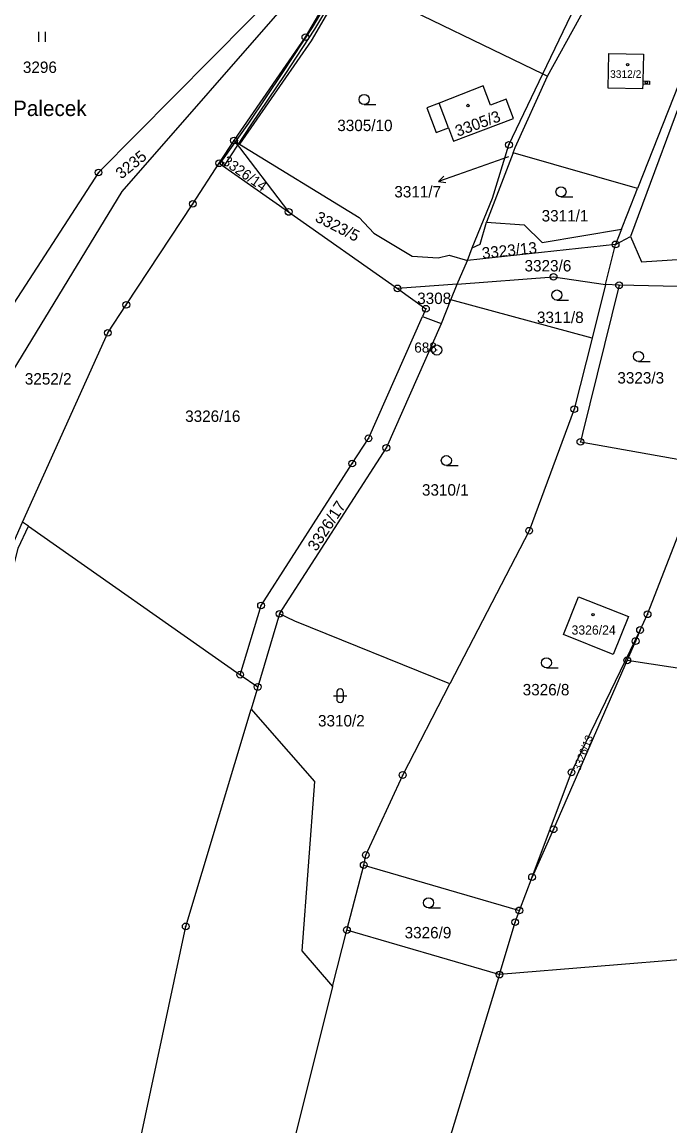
# Model space of a CAD drawing. Extents: x -644096 to -634268, y -1141430 to -1133463.
# Drawn here: x -642202.5 to -642106.1, y -1138233.1 to -1138068.7 of the extents above; entities that cross this region are included whole.
import ezdxf

# ---------------------------------------------------------------- set-up
doc = ezdxf.new("R2010")
doc.units = 0
for name, color, linetype in [('_CIVIL_CONSTRUCTION', 7, 'Continuous'), ('B_Hranice _3D', 7, 'Continuous'), ('M_Svah_Nasyp', 7, 'Continuous'), ('M_Svah_Zarez', 7, 'Continuous'), ('svrsek_osa_sjezdy', 7, 'Continuous'), ('svrsek_osa_VRT', 7, 'Continuous'), ('svrsek_popisy_VRT', 7, 'Continuous'), ('terminal_VRT', 7, 'Continuous')]:
    doc.layers.add(name, color=color, linetype=linetype)

msp = doc.modelspace()

# ---------------------------------------------------------------- linework, layer by layer
at = {"layer": '_CIVIL_CONSTRUCTION'}
for centre, radius in [((-642160.33, -1138070.97), 0.5), ((-642160.33, -1138070.97), 0.0303), ((-642170.95, -1138086.35), 0.5), ((-642170.95, -1138086.35), 0.0303), ((-642130.03, -1138087), 0.5), ((-642130.03, -1138087), 0.0303), ((-642173.15, -1138089.75), 0.5), ((-642173.15, -1138089.75), 0.0303), ((-642191.11, -1138091.13), 0.5), ((-642191.11, -1138091.13), 0.0303), ((-642177.08, -1138095.8), 0.5), ((-642177.08, -1138095.8), 0.0303), ((-642162.82, -1138097), 0.5), ((-642162.82, -1138097), 0.0303), ((-642114.16, -1138101.83), 0.5), ((-642114.16, -1138101.83), 0.0303), ((-642123.39, -1138106.67), 0.5), ((-642123.39, -1138106.67), 0.0303), ((-642113.65, -1138107.92), 0.5), ((-642146.63, -1138108.38), 0.5), ((-642146.63, -1138108.38), 0.0303), ((-642113.65, -1138107.92), 0.0303), ((-642186.98, -1138110.83), 0.5), ((-642186.98, -1138110.83), 0.0303), ((-642142.39, -1138111.41), 0.5), ((-642142.39, -1138111.41), 0.0303), ((-642189.74, -1138115), 0.5), ((-642189.74, -1138115), 0.0303), ((-642140.78, -1138117.56), 0.75), ((-642140.78, -1138117.56), 0.03), ((-642120.31, -1138126.36), 0.5), ((-642120.31, -1138126.36), 0.0303), ((-642150.93, -1138130.71), 0.5), ((-642150.93, -1138130.71), 0.0303), ((-642119.4, -1138131.23), 0.5), ((-642148.28, -1138132.12), 0.5), ((-642148.28, -1138132.12), 0.0303), ((-642119.4, -1138131.23), 0.0303), ((-642153.35, -1138134.46), 0.5), ((-642153.35, -1138134.46), 0.0303), ((-642127.02, -1138144.46), 0.5), ((-642127.02, -1138144.46), 0.0303), ((-642166.93, -1138155.59), 0.5), ((-642166.93, -1138155.59), 0.0303), ((-642164.18, -1138156.85), 0.5), ((-642164.18, -1138156.85), 0.0303), ((-642109.4, -1138156.91), 0.5), ((-642109.4, -1138156.91), 0.0303), ((-642110.52, -1138159.25), 0.5), ((-642111.18, -1138160.89), 0.5), ((-642110.52, -1138159.25), 0.0303), ((-642111.18, -1138160.89), 0.0303), ((-642112.43, -1138163.76), 0.5), ((-642112.43, -1138163.76), 0.0303), ((-642170.03, -1138165.9), 0.5), ((-642170.03, -1138165.9), 0.0303), ((-642167.43, -1138167.73), 0.5), ((-642167.43, -1138167.73), 0.0303), ((-642120.72, -1138180.44), 0.5), ((-642145.85, -1138180.84), 0.5), ((-642145.85, -1138180.84), 0.0303), ((-642120.72, -1138180.44), 0.0303), ((-642123.39, -1138188.92), 0.5), ((-642123.39, -1138188.92), 0.0303), ((-642151.34, -1138192.75), 0.5), ((-642151.34, -1138192.75), 0.0303), ((-642151.65, -1138194.24), 0.5), ((-642151.65, -1138194.24), 0.0303), ((-642126.6, -1138196.03), 0.5), ((-642126.6, -1138196.03), 0.0303), ((-642128.49, -1138201), 0.5), ((-642128.49, -1138201), 0.0303), ((-642178.14, -1138203.38), 0.5), ((-642129.12, -1138202.75), 0.5), ((-642129.12, -1138202.75), 0.0303), ((-642178.14, -1138203.38), 0.0303), ((-642154.15, -1138203.92), 0.5), ((-642154.15, -1138203.92), 0.0303), ((-642131.45, -1138210.56), 0.5), ((-642131.45, -1138210.56), 0.0303)]:
    msp.add_circle(centre, radius, dxfattribs=at)
at = {"layer": 'B_Hranice _3D'}
for points in [[(-642168.4, -1138084.04), (-642163.33, -1138076.54), (-642158.91, -1138069.78), (-642154.11, -1138061.74), (-642150.49, -1138055.27), (-642148.7, -1138052.22), (-642147.6, -1138049.52), (-642147.16, -1138048.43), (-642147.62, -1138048.25), (-642148.06, -1138049.34), (-642149.14, -1138052), (-642150.93, -1138055.03), (-642154.55, -1138061.48), (-642159.33, -1138069.52), (-642163.75, -1138076.26), (-642168.82, -1138083.76), (-642170.79, -1138086.56), (-642170.4, -1138087.07)], [(-642172.49, -1138090.22), (-642170.4, -1138087.07), (-642170.79, -1138086.56), (-642173.07, -1138089.8)]]:
    msp.add_lwpolyline(points, close=True, dxfattribs=at)
at = {"layer": 'M_Svah_Nasyp'}
for p, q in [((-642110.11, -1138077.49), (-642110.12, -1138077.99)), ((-642139.03, -1138084.45), (-642140.42, -1138080.81))]:
    msp.add_line(p, q, dxfattribs=at)
at = {"layer": 'M_Svah_Zarez'}
for centre in [(-642112.37, -1138075.08), (-642109.58, -1138077.76), (-642136.14, -1138081.15), (-642117.52, -1138156.95)]:
    msp.add_circle(centre, 0.175, dxfattribs=at)
at = {"layer": 'svrsek_osa_sjezdy'}
for p, q in [((-642200.01, -1138071.68), (-642200.01, -1138070.18)), ((-642199.01, -1138071.68), (-642199.01, -1138070.18)), ((-642151.59, -1138081), (-642149.84, -1138081)), ((-642122.29, -1138094.75), (-642120.54, -1138094.75)), ((-642122.9, -1138110.12), (-642121.15, -1138110.12)), ((-642110.77, -1138119.26), (-642109.02, -1138119.26)), ((-642139.35, -1138134.77), (-642137.6, -1138134.77)), ((-642124.46, -1138164.87), (-642122.71, -1138164.87)), ((-642155.67, -1138168.53), (-642155.67, -1138169.53)), ((-642154.67, -1138169.53), (-642154.67, -1138168.53)), ((-642156.17, -1138169.03), (-642154.17, -1138169.03)), ((-642141.99, -1138200.63), (-642140.24, -1138200.63))]:
    msp.add_line(p, q, dxfattribs=at)
for centre in [(-642151.59, -1138080.25), (-642122.29, -1138094), (-642122.9, -1138109.37), (-642110.77, -1138118.51), (-642139.35, -1138134.02), (-642124.46, -1138164.12), (-642141.99, -1138199.88)]:
    msp.add_circle(centre, 0.75, dxfattribs=at)
for centre, start, end in [((-642155.17, -1138168.53), 0, 180), ((-642155.17, -1138169.53), 180, 359.9879)]:
    msp.add_arc(centre, 0.5, start, end, dxfattribs=at)
at = {"layer": 'svrsek_popisy_VRT'}
for p, q in [((-642130.12, -1138088.8), (-642137.68, -1138091.47)), ((-642137.68, -1138091.47), (-642140.52, -1138092.45)), ((-642140.52, -1138092.45), (-642139.73, -1138091.65)), ((-642140.52, -1138092.45), (-642139.41, -1138092.59))]:
    msp.add_line(p, q, dxfattribs=at)
at = {"layer": 'terminal_VRT'}
for p, q in [((-642125, -1138076.45), (-642115.47, -1138056.49)), ((-642100.79, -1138070.51), (-642111.97, -1138100.67)), ((-642125, -1138076.45), (-642124.3, -1138076.79)), ((-642173.15, -1138089.75), (-642170.95, -1138086.35)), ((-642170.95, -1138086.35), (-642170.12, -1138086.91)), ((-642170.95, -1138086.35), (-642162.82, -1138097)), ((-642129.42, -1138088.19), (-642133.36, -1138098.53)), ((-642110.9, -1138093.53), (-642129.42, -1138088.19)), ((-642173.15, -1138089.75), (-642162.82, -1138097)), ((-642162.82, -1138097), (-642146.63, -1138108.38)), ((-642113.27, -1138099.58), (-642114.16, -1138101.83)), ((-642114.16, -1138101.83), (-642111.97, -1138100.67)), ((-642114.16, -1138101.83), (-642136.22, -1138104.23)), ((-642136.22, -1138104.23), (-642135.53, -1138102.32)), ((-642115.66, -1138107.82), (-642114.16, -1138101.83)), ((-642137.73, -1138107.73), (-642136.22, -1138104.23)), ((-642137.73, -1138107.73), (-642146.63, -1138108.38)), ((-642138.66, -1138110.07), (-642137.73, -1138107.73)), ((-642115.66, -1138107.82), (-642117.66, -1138115.79)), ((-642113.65, -1138107.92), (-642115.66, -1138107.82)), ((-642140.07, -1138113.62), (-642138.66, -1138110.07)), ((-642117.66, -1138115.79), (-642138.66, -1138110.07)), ((-642201.55, -1138143.81), (-642202.41, -1138143.2)), ((-642201.55, -1138143.81), (-642170.03, -1138165.9)), ((-642164.18, -1138156.85), (-642167.43, -1138167.73)), ((-642112.43, -1138163.76), (-642064.96, -1138170.95)), ((-642170.03, -1138165.9), (-642167.43, -1138167.73)), ((-642167.43, -1138167.73), (-642168.42, -1138171.02)), ((-642154.15, -1138203.92), (-642151.65, -1138194.24)), ((-642128.49, -1138201), (-642126.6, -1138196.03)), ((-642156.27, -1138212.33), (-642154.15, -1138203.92)), ((-642078.58, -1138206.21), (-642131.45, -1138210.56))]:
    msp.add_line(p, q, dxfattribs=at)
for points in [[(-642092.42, -1138043.68), (-642098.15, -1138061.18), (-642101.76, -1138070.38), (-642110.9, -1138093.53)], [(-642205.77, -1138123.78), (-642187.59, -1138093.97), (-642161.67, -1138064.22), (-642152.09, -1138055.93), (-642150.91, -1138054.91)], [(-642170.95, -1138086.35), (-642160.33, -1138070.97), (-642150.91, -1138054.91)], [(-642124.3, -1138076.79), (-642119.6, -1138068.23), (-642113.6, -1138057.4)], [(-642163.08, -1138062.8), (-642191.11, -1138091.13), (-642211.8, -1138122.97)], [(-642154.09, -1138062.31), (-642159.49, -1138071.51), (-642170.12, -1138086.91)], [(-642154.09, -1138062.31), (-642150.45, -1138064.08), (-642125, -1138076.45)], [(-642115.19, -1138073.41), (-642110.03, -1138073.52), (-642110.11, -1138077.49), (-642109.1, -1138077.51), (-642109.11, -1138078.01), (-642110.12, -1138077.99), (-642110.14, -1138078.68), (-642115.26, -1138078.55), (-642115.19, -1138073.41)], [(-642135.53, -1138102.32), (-642132.5, -1138094.97), (-642130.03, -1138087), (-642125, -1138076.45)], [(-642132.76, -1138081.1), (-642133.88, -1138078.21), (-642140.42, -1138080.81), (-642142.27, -1138081.51), (-642140.88, -1138085.16), (-642139.03, -1138084.45), (-642138.27, -1138086.46), (-642129.36, -1138083.07), (-642130.47, -1138080.23), (-642132.76, -1138081.1)], [(-642129.42, -1138088.19), (-642129.11, -1138087.38), (-642124.3, -1138076.79)], [(-642111.97, -1138100.67), (-642110.32, -1138104.41), (-642093.48, -1138103.32), (-642079.09, -1138103), (-642069.1, -1138107.85), (-642054.34, -1138111.35), (-642047.38, -1138110.26), (-642036.9, -1138090.8), (-642031.28, -1138079.48)], [(-642170.12, -1138086.91), (-642152.31, -1138097.82), (-642150.15, -1138100.17), (-642144.46, -1138103.57), (-642140.59, -1138103.81), (-642138.92, -1138103.44), (-642136.22, -1138104.23)], [(-642202.41, -1138143.2), (-642189.74, -1138115), (-642186.98, -1138110.83), (-642177.08, -1138095.8), (-642173.15, -1138089.75)], [(-642113.27, -1138099.58), (-642112.33, -1138097.18), (-642110.9, -1138093.53)], [(-642135.53, -1138102.32), (-642134.3, -1138101.8), (-642133.36, -1138098.53)], [(-642133.36, -1138098.53), (-642127.75, -1138098.93), (-642125.08, -1138101.56), (-642113.27, -1138099.58)], [(-642137.73, -1138107.73), (-642123.39, -1138106.67), (-642115.66, -1138107.82)], [(-642146.63, -1138108.38), (-642142.39, -1138111.41), (-642142.9, -1138112.57)], [(-642113.65, -1138107.92), (-642119.09, -1138129.98), (-642119.4, -1138131.23), (-642100.76, -1138134.55)], [(-642094.09, -1138110.86), (-642096.13, -1138108.32), (-642113.65, -1138107.92)], [(-642170.03, -1138165.9), (-642166.93, -1138155.59), (-642153.35, -1138134.46), (-642150.93, -1138130.71), (-642142.9, -1138112.57)], [(-642142.9, -1138112.57), (-642140.53, -1138113.45), (-642140.07, -1138113.62)], [(-642164.18, -1138156.85), (-642148.28, -1138132.12), (-642140.07, -1138113.62)], [(-642117.66, -1138115.79), (-642120.31, -1138126.36), (-642127.02, -1138144.46), (-642138.84, -1138167.26)], [(-642224.77, -1138232.12), (-642218.3, -1138207.77), (-642216.34, -1138200.51), (-642203.06, -1138147.05), (-642201.55, -1138143.81)], [(-642209.74, -1138169.81), (-642204.03, -1138146.81), (-642202.41, -1138143.2)], [(-642110.52, -1138159.25), (-642109.4, -1138156.91), (-642104.47, -1138144.14)], [(-642112.25, -1138157.24), (-642114.53, -1138162.89), (-642121.93, -1138159.91), (-642119.69, -1138154.32), (-642112.25, -1138157.24)], [(-642138.84, -1138167.26), (-642161.89, -1138157.91), (-642164.18, -1138156.85)], [(-642126.6, -1138196.03), (-642120.72, -1138180.44), (-642110.52, -1138159.25)], [(-642110.52, -1138159.25), (-642111.18, -1138160.89), (-642112.43, -1138163.76)], [(-642112.43, -1138163.76), (-642123.39, -1138188.92), (-642126.6, -1138196.03)], [(-642151.65, -1138194.24), (-642151.34, -1138192.75), (-642145.85, -1138180.84), (-642138.84, -1138167.26)], [(-642222.44, -1138395.56), (-642213.34, -1138364.86), (-642204.17, -1138326.84), (-642190.12, -1138259.67), (-642178.14, -1138203.38), (-642168.42, -1138171.02)], [(-642168.42, -1138171.02), (-642166.69, -1138172.99), (-642158.97, -1138181.8), (-642160.88, -1138207.02), (-642156.27, -1138212.33)], [(-642151.65, -1138194.24), (-642128.81, -1138200.91), (-642128.49, -1138201)], [(-642131.45, -1138210.56), (-642129.12, -1138202.75), (-642128.49, -1138201)], [(-642131.45, -1138210.56), (-642131.71, -1138210.49), (-642154.15, -1138203.92)], [(-642131.45, -1138210.56), (-642139.24, -1138236.14), (-642145.53, -1138264.72), (-642145.89, -1138266.6), (-642145.29, -1138274.9), (-642156.27, -1138315.29), (-642162.01, -1138341.23), (-642164.45, -1138350.42), (-642178.19, -1138404.53)], [(-642156.27, -1138212.33), (-642162.49, -1138237.2), (-642169.67, -1138265.94), (-642182.77, -1138323.41), (-642187.08, -1138345.18), (-642191.86, -1138371.45), (-642198.76, -1138399.08)]]:
    msp.add_lwpolyline(points, dxfattribs=at)

# ---------------------------------------------------------------- texts
at = {"layer": '_CIVIL_CONSTRUCTION'}
msp.add_text('688', height=1.5, dxfattribs=at).set_placement((-642144.12, -1138117.94))
at = {"layer": 'svrsek_osa_VRT'}
for s, height, p in [('3296', 1.7, (-642202.37, -1138076.3)), ('3312/2', 1.139, (-642114.99, -1138077.04)), ('3305/10', 1.7, (-642155.58, -1138084.96)), ('3311/7', 1.7, (-642147.09, -1138094.84)), ('3311/1', 1.7, (-642125.17, -1138098.42)), ('3323/6', 1.7, (-642127.71, -1138105.86)), ('3308', 1.7, (-642143.69, -1138110.71)), ('3311/8', 1.7, (-642125.87, -1138113.54)), ('3252/2', 1.7, (-642202.08, -1138122.7)), ('3323/3', 1.7, (-642113.9, -1138122.55)), ('3326/16', 1.7, (-642178.22, -1138128.26)), ('3310/1', 1.7, (-642142.98, -1138139.24)), ('3326/24', 1.36, (-642120.72, -1138159.93)), ('3326/8', 1.7, (-642127.99, -1138168.98)), ('3310/2', 1.7, (-642158.45, -1138173.61)), ('3326/9', 1.7, (-642145.56, -1138205.16))]:
    msp.add_text(s, height=height, dxfattribs=at).set_placement(p)
for s, height, rotation, p in [('3305/3', 1.7, 20, (-642137.66, -1138085.82)), ('3235', 1.7, 39, (-642187.72, -1138092.19)), ('3326/14', 1.53, 325, (-642172.79, -1138089.78)), ('3323/5', 1.7, 333, (-642159.02, -1138098.32)), ('3323/13', 1.7, 6, (-642133.97, -1138103.99)), ('3326/17', 1.7, 57, (-642158.7, -1138147.64)), ('3326/13', 1.14, 69, (-642119.48, -1138180.33))]:
    msp.add_text(s, height=height, rotation=rotation, dxfattribs=at).set_placement(p)
at = {"layer": 'svrsek_popisy_VRT'}
msp.add_text('Prostrední Palecek', height=2.3, dxfattribs=at).set_placement((-642218.87, -1138082.72))

doc.saveas('drawing.dxf')
